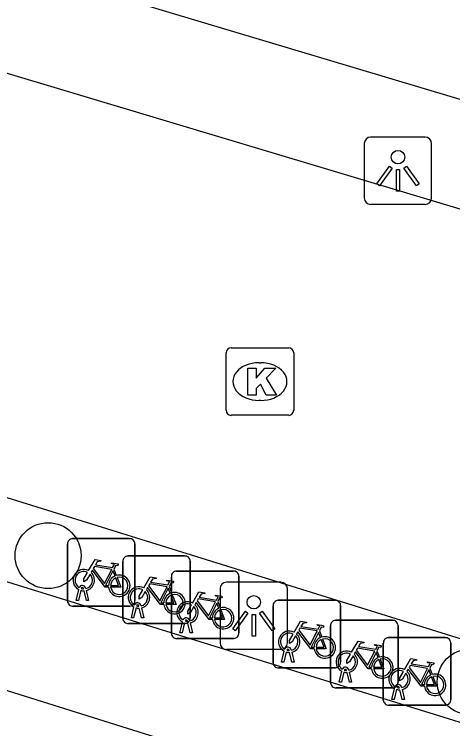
# Model space of a CAD drawing. Extents: x 160676 to 161153, y 383244 to 383713.
# Drawn here: x 161100.91 to 161107.4, y 383463.81 to 383474.4 of the extents above; entities that cross this region are included whole.
import ezdxf

# ---------------------------------------------------------------- set-up
doc = ezdxf.new("R2010")
doc.units = 0
for name, color, linetype in [('IMGEO_Boom', 7, 'Continuous'), ('IMGEO_Fietsenrek', 7, 'Continuous'), ('IMGEO_Kolk', 7, 'Continuous'), ('IMGEO_Lichtpunt', 7, 'Continuous'), ('IMGEO_Pand', 7, 'Continuous'), ('IMGEO_Rijbaan_lokaal_open', 7, 'Continuous')]:
    doc.layers.add(name, color=color, linetype=linetype)

msp = doc.modelspace()

# ---------------------------------------------------------------- linework, layer by layer
at = {"layer": 'IMGEO_Boom'}
for centre in [(161101.409, 383466.372), (161107.664, 383464.501)]:
    msp.add_circle(centre, 0.489, dxfattribs=at)
at = {"layer": 'IMGEO_Fietsenrek'}
for p, q in [((161101.771, 383466.624), (161102.612, 383466.624)), ((161102.612, 383466.624), (161101.771, 383466.624)), ((161102.696, 383466.549), (161102.696, 383465.708)), ((161102.696, 383465.708), (161102.696, 383466.549)), ((161101.696, 383465.699), (161101.696, 383466.54)), ((161101.696, 383466.54), (161101.696, 383465.699)), ((161102.59, 383466.367), (161103.431, 383466.367)), ((161103.431, 383466.367), (161102.59, 383466.367)), ((161102.515, 383465.442), (161102.515, 383466.283)), ((161102.515, 383466.283), (161102.515, 383465.442)), ((161103.515, 383466.292), (161103.515, 383465.451)), ((161103.515, 383465.451), (161103.515, 383466.292)), ((161102.383, 383466.173), (161102.419, 383466.078)), ((161103.31, 383466.144), (161104.151, 383466.144)), ((161104.151, 383466.144), (161103.31, 383466.144)), ((161103.235, 383465.219), (161103.235, 383466.06)), ((161103.235, 383466.06), (161103.235, 383465.219)), ((161104.235, 383466.069), (161104.235, 383465.228)), ((161104.235, 383465.228), (161104.235, 383466.069)), ((161103.202, 383465.916), (161103.238, 383465.821)), ((161101.823, 383465.708), (161101.862, 383465.868)), ((161101.892, 383465.856), (161101.857, 383465.708)), ((161101.934, 383465.88), (161101.933, 383465.884)), ((161101.975, 383465.708), (161101.941, 383465.85)), ((161101.965, 383465.891), (161101.966, 383465.884)), ((161101.973, 383465.854), (161102.008, 383465.708)), ((161101.857, 383465.708), (161101.823, 383465.708)), ((161102.008, 383465.708), (161101.975, 383465.708)), ((161104.816, 383465.71), (161105.657, 383465.71)), ((161105.657, 383465.71), (161104.816, 383465.71)), ((161102.621, 383465.624), (161101.78, 383465.624)), ((161101.78, 383465.624), (161102.621, 383465.624)), ((161102.642, 383465.451), (161102.681, 383465.611)), ((161102.711, 383465.599), (161102.676, 383465.451)), ((161102.753, 383465.623), (161102.752, 383465.627)), ((161102.794, 383465.451), (161102.76, 383465.593)), ((161102.784, 383465.634), (161102.785, 383465.627)), ((161102.792, 383465.597), (161102.827, 383465.451)), ((161103.922, 383465.693), (161103.958, 383465.598)), ((161104.741, 383464.785), (161104.741, 383465.626)), ((161104.741, 383465.626), (161104.741, 383464.785)), ((161105.741, 383465.635), (161105.741, 383464.794)), ((161105.741, 383464.794), (161105.741, 383465.635)), ((161102.676, 383465.451), (161102.642, 383465.451)), ((161102.827, 383465.451), (161102.794, 383465.451)), ((161103.362, 383465.228), (161103.401, 383465.388)), ((161103.473, 383465.4), (161103.472, 383465.404)), ((161103.504, 383465.411), (161103.505, 383465.404)), ((161105.668, 383465.413), (161106.509, 383465.413)), ((161106.509, 383465.413), (161105.668, 383465.413)), ((161103.44, 383465.367), (161102.599, 383465.367)), ((161102.599, 383465.367), (161103.44, 383465.367)), ((161103.431, 383465.376), (161103.396, 383465.228)), ((161103.514, 383465.228), (161103.48, 383465.37)), ((161103.512, 383465.374), (161103.547, 383465.228)), ((161105.593, 383464.488), (161105.593, 383465.329)), ((161105.593, 383465.329), (161105.593, 383464.488)), ((161106.593, 383465.338), (161106.593, 383464.497)), ((161106.593, 383464.497), (161106.593, 383465.338)), ((161103.396, 383465.228), (161103.362, 383465.228)), ((161103.547, 383465.228), (161103.514, 383465.228)), ((161105.428, 383465.259), (161105.464, 383465.164)), ((161104.16, 383465.144), (161103.319, 383465.144)), ((161103.319, 383465.144), (161104.16, 383465.144)), ((161106.375, 383464.231), (161106.375, 383465.072)), ((161106.375, 383465.072), (161106.375, 383464.231)), ((161106.45, 383465.156), (161107.291, 383465.156)), ((161107.291, 383465.156), (161106.45, 383465.156)), ((161107.375, 383465.081), (161107.375, 383464.24)), ((161107.375, 383464.24), (161107.375, 383465.081)), ((161104.868, 383464.794), (161104.907, 383464.954)), ((161104.979, 383464.966), (161104.978, 383464.97)), ((161105.01, 383464.977), (161105.011, 383464.97)), ((161106.28, 383464.962), (161106.316, 383464.867)), ((161104.937, 383464.942), (161104.902, 383464.794)), ((161105.02, 383464.794), (161104.986, 383464.936)), ((161105.018, 383464.94), (161105.053, 383464.794)), ((161104.902, 383464.794), (161104.868, 383464.794)), ((161105.053, 383464.794), (161105.02, 383464.794)), ((161105.666, 383464.71), (161104.825, 383464.71)), ((161104.825, 383464.71), (161105.666, 383464.71)), ((161105.72, 383464.497), (161105.759, 383464.657)), ((161105.789, 383464.645), (161105.754, 383464.497)), ((161105.831, 383464.669), (161105.83, 383464.673)), ((161105.872, 383464.497), (161105.838, 383464.639)), ((161105.862, 383464.68), (161105.863, 383464.673)), ((161105.87, 383464.643), (161105.905, 383464.497)), ((161107.062, 383464.705), (161107.098, 383464.61)), ((161105.754, 383464.497), (161105.72, 383464.497)), ((161105.905, 383464.497), (161105.872, 383464.497)), ((161106.518, 383464.413), (161105.677, 383464.413)), ((161105.677, 383464.413), (161106.518, 383464.413)), ((161106.502, 383464.24), (161106.541, 383464.4)), ((161106.571, 383464.388), (161106.536, 383464.24)), ((161106.613, 383464.412), (161106.612, 383464.416)), ((161106.654, 383464.24), (161106.62, 383464.382)), ((161106.644, 383464.423), (161106.645, 383464.416)), ((161106.652, 383464.386), (161106.687, 383464.24)), ((161106.536, 383464.24), (161106.502, 383464.24)), ((161106.687, 383464.24), (161106.654, 383464.24)), ((161107.3, 383464.156), (161106.459, 383464.156)), ((161106.459, 383464.156), (161107.3, 383464.156))]:
    msp.add_line(p, q, dxfattribs=at)
for points in [[(161102.009, 383466.15), (161102.104, 383466.314), (161102.19, 383466.3), (161102.192, 383466.291), (161102.136, 383466.28), (161102.109, 383466.235), (161102.365, 383466.194)], [(161102.365, 383466.194), (161102.39, 383466.243), (161102.384, 383466.247), (161102.361, 383466.251), (161102.349, 383466.258), (161102.348, 383466.261), (161102.35, 383466.266), (161102.445, 383466.251), (161102.447, 383466.241), (161102.437, 383466.228), (161102.425, 383466.222), (161102.411, 383466.228), (161102.383, 383466.173)], [(161102.03, 383466.098), (161101.978, 383466.008), (161101.938, 383465.983), (161101.939, 383466.03), (161101.994, 383466.124)], [(161102.305, 383465.906), (161102.255, 383465.906), (161102.064, 383466.157), (161102.045, 383466.125)], [(161102.352, 383466.169), (161102.095, 383466.21), (161102.078, 383466.181), (161102.245, 383465.961), (161102.352, 383466.169)], [(161102.4, 383466.071), (161102.37, 383466.148), (161102.261, 383465.93), (161102.304, 383465.93)], [(161102.334, 383465.93), (161102.454, 383465.929), (161102.41, 383466.043)], [(161102.43, 383466.05), (161102.485, 383465.905), (161102.335, 383465.905)], [(161102.828, 383465.893), (161102.923, 383466.057), (161103.009, 383466.043), (161103.011, 383466.034), (161102.955, 383466.023), (161102.928, 383465.978), (161103.184, 383465.937)], [(161103.171, 383465.912), (161102.914, 383465.953), (161102.897, 383465.924), (161103.064, 383465.704), (161103.171, 383465.912)], [(161103.184, 383465.937), (161103.209, 383465.986), (161103.203, 383465.99), (161103.18, 383465.994), (161103.168, 383466.001), (161103.167, 383466.004), (161103.169, 383466.009), (161103.264, 383465.994), (161103.266, 383465.984), (161103.256, 383465.971), (161103.244, 383465.965), (161103.23, 383465.971), (161103.202, 383465.916)], [(161102.849, 383465.841), (161102.797, 383465.751), (161102.757, 383465.726), (161102.758, 383465.773), (161102.813, 383465.867)], [(161103.124, 383465.649), (161103.074, 383465.649), (161102.883, 383465.9), (161102.864, 383465.868)], [(161103.219, 383465.814), (161103.189, 383465.891), (161103.08, 383465.673), (161103.123, 383465.673)], [(161103.548, 383465.67), (161103.643, 383465.834), (161103.729, 383465.82), (161103.731, 383465.811), (161103.675, 383465.8), (161103.648, 383465.755), (161103.904, 383465.714)], [(161103.153, 383465.673), (161103.273, 383465.672), (161103.229, 383465.786)], [(161103.249, 383465.793), (161103.304, 383465.648), (161103.154, 383465.648)], [(161103.891, 383465.689), (161103.634, 383465.73), (161103.617, 383465.701), (161103.784, 383465.481), (161103.891, 383465.689)], [(161103.904, 383465.714), (161103.929, 383465.763), (161103.923, 383465.767), (161103.9, 383465.771), (161103.888, 383465.778), (161103.887, 383465.781), (161103.889, 383465.786), (161103.984, 383465.771), (161103.986, 383465.761), (161103.976, 383465.748), (161103.964, 383465.742), (161103.95, 383465.748), (161103.922, 383465.693)], [(161103.569, 383465.618), (161103.517, 383465.528), (161103.477, 383465.503), (161103.478, 383465.55), (161103.533, 383465.644)], [(161103.844, 383465.426), (161103.794, 383465.426), (161103.603, 383465.677), (161103.584, 383465.645)], [(161103.939, 383465.591), (161103.909, 383465.668), (161103.8, 383465.45), (161103.843, 383465.45)], [(161103.873, 383465.45), (161103.993, 383465.449), (161103.949, 383465.563)], [(161103.969, 383465.57), (161104.024, 383465.425), (161103.874, 383465.425)], [(161105.054, 383465.236), (161105.149, 383465.4), (161105.235, 383465.386), (161105.237, 383465.377), (161105.181, 383465.366), (161105.154, 383465.321), (161105.41, 383465.28)], [(161105.397, 383465.255), (161105.14, 383465.296), (161105.123, 383465.267), (161105.29, 383465.047), (161105.397, 383465.255)], [(161105.41, 383465.28), (161105.435, 383465.329), (161105.429, 383465.333), (161105.406, 383465.337), (161105.394, 383465.344), (161105.393, 383465.347), (161105.395, 383465.352), (161105.49, 383465.337), (161105.492, 383465.327), (161105.482, 383465.314), (161105.47, 383465.308), (161105.456, 383465.314), (161105.428, 383465.259)], [(161105.075, 383465.184), (161105.023, 383465.094), (161104.983, 383465.069), (161104.984, 383465.116), (161105.039, 383465.21)], [(161105.35, 383464.992), (161105.3, 383464.992), (161105.109, 383465.243), (161105.09, 383465.211)], [(161105.445, 383465.157), (161105.415, 383465.234), (161105.306, 383465.016), (161105.349, 383465.016)], [(161105.379, 383465.016), (161105.499, 383465.015), (161105.455, 383465.129)], [(161105.475, 383465.136), (161105.53, 383464.991), (161105.38, 383464.991)], [(161105.906, 383464.939), (161106.001, 383465.103), (161106.087, 383465.089), (161106.089, 383465.08), (161106.033, 383465.069), (161106.006, 383465.024), (161106.262, 383464.983)], [(161106.249, 383464.958), (161105.992, 383464.999), (161105.975, 383464.97), (161106.142, 383464.75), (161106.249, 383464.958)], [(161106.262, 383464.983), (161106.287, 383465.032), (161106.281, 383465.036), (161106.258, 383465.04), (161106.246, 383465.047), (161106.245, 383465.05), (161106.247, 383465.055), (161106.342, 383465.04), (161106.344, 383465.03), (161106.334, 383465.017), (161106.322, 383465.011), (161106.308, 383465.017), (161106.28, 383464.962)], [(161105.927, 383464.887), (161105.875, 383464.797), (161105.835, 383464.772), (161105.836, 383464.819), (161105.891, 383464.913)], [(161106.202, 383464.695), (161106.152, 383464.695), (161105.961, 383464.946), (161105.942, 383464.914)], [(161106.297, 383464.86), (161106.267, 383464.937), (161106.158, 383464.719), (161106.201, 383464.719)], [(161106.231, 383464.719), (161106.351, 383464.718), (161106.307, 383464.832)], [(161106.327, 383464.839), (161106.382, 383464.694), (161106.232, 383464.694)], [(161106.688, 383464.682), (161106.783, 383464.846), (161106.869, 383464.832), (161106.871, 383464.823), (161106.815, 383464.812), (161106.788, 383464.767), (161107.044, 383464.726)], [(161107.044, 383464.726), (161107.069, 383464.775), (161107.063, 383464.779), (161107.04, 383464.783), (161107.028, 383464.79), (161107.027, 383464.793), (161107.029, 383464.798), (161107.124, 383464.783), (161107.126, 383464.773), (161107.116, 383464.76), (161107.104, 383464.754), (161107.09, 383464.76), (161107.062, 383464.705)], [(161106.709, 383464.63), (161106.657, 383464.54), (161106.617, 383464.515), (161106.618, 383464.562), (161106.673, 383464.656)], [(161106.984, 383464.438), (161106.934, 383464.438), (161106.743, 383464.689), (161106.724, 383464.657)], [(161107.031, 383464.701), (161106.774, 383464.742), (161106.757, 383464.713), (161106.924, 383464.493), (161107.031, 383464.701)], [(161107.079, 383464.603), (161107.049, 383464.68), (161106.94, 383464.462), (161106.983, 383464.462)], [(161107.013, 383464.462), (161107.133, 383464.461), (161107.089, 383464.575)], [(161107.109, 383464.582), (161107.164, 383464.437), (161107.014, 383464.437)]]:
    msp.add_lwpolyline(points, dxfattribs=at)
for centre, radius, start, end in [((161101.774, 383466.546), 0.0779, 92.4484, 184.2845), ((161101.774, 383466.546), 0.0779, 92.4484, 184.2845), ((161102.618, 383466.546), 0.0779, 2.4484, 94.2845), ((161102.618, 383466.546), 0.0779, 2.4484, 94.2845), ((161102.593, 383466.289), 0.0779, 92.4484, 184.2845), ((161102.593, 383466.289), 0.0779, 92.4484, 184.2845), ((161103.437, 383466.289), 0.0779, 2.4484, 94.2845), ((161103.437, 383466.289), 0.0779, 2.4484, 94.2845), ((161101.936, 383466.009), 0.159, 62.6766, 242.1369), ((161101.936, 383466.009), 0.129, 63.3192, 238.903), ((161101.936, 383466.009), 0.159, 283.5766, 46.6042), ((161103.313, 383466.066), 0.0779, 92.4484, 184.2845), ((161103.313, 383466.066), 0.0779, 92.4484, 184.2845), ((161104.157, 383466.066), 0.0779, 2.4484, 94.2845), ((161104.157, 383466.066), 0.0779, 2.4484, 94.2845), ((161101.936, 383466.009), 0.129, 283.6043, 43.4302), ((161102.463, 383465.925), 0.159, 113.3408, 178.3217), ((161102.463, 383465.925), 0.159, 187.0065, 105.7708), ((161102.463, 383465.925), 0.129, 113.923, 177.9556), ((161102.463, 383465.925), 0.129, 188.6715, 104.5883), ((161101.916, 383465.88), 0.0499, 12.8025, 158.6934), ((161102.755, 383465.752), 0.159, 62.6766, 242.1369), ((161101.936, 383466.009), 0.159, 253.9967, 271.7867), ((161101.916, 383465.88), 0.0174, 12.8025, 163.4502), ((161101.936, 383466.009), 0.129, 253.415, 269.0204), ((161102.755, 383465.752), 0.129, 63.3192, 238.903), ((161102.755, 383465.752), 0.129, 283.6043, 43.4302), ((161102.755, 383465.752), 0.159, 283.5766, 46.6042), ((161103.282, 383465.668), 0.159, 113.3408, 178.3217), ((161103.282, 383465.668), 0.159, 187.0065, 105.7708), ((161101.774, 383465.702), 0.0779, 182.4484, 274.2845), ((161101.774, 383465.702), 0.0779, 182.4484, 274.2845), ((161102.618, 383465.702), 0.0779, 272.4484, 4.2845), ((161102.618, 383465.702), 0.0779, 272.4484, 4.2845), ((161103.282, 383465.668), 0.129, 113.923, 177.9556), ((161103.282, 383465.668), 0.129, 188.6715, 104.5883), ((161104.819, 383465.632), 0.0779, 92.4484, 184.2845), ((161104.819, 383465.632), 0.0779, 92.4484, 184.2845), ((161105.663, 383465.632), 0.0779, 2.4484, 94.2845), ((161105.663, 383465.632), 0.0779, 2.4484, 94.2845), ((161102.735, 383465.623), 0.0499, 12.8025, 158.6934), ((161102.755, 383465.752), 0.159, 253.9967, 271.7867), ((161102.735, 383465.623), 0.0174, 12.8025, 163.4502), ((161102.755, 383465.752), 0.129, 253.415, 269.0204), ((161103.475, 383465.529), 0.159, 62.6766, 242.1369), ((161103.475, 383465.529), 0.129, 63.3192, 238.903), ((161103.475, 383465.529), 0.129, 283.6043, 43.4302), ((161103.475, 383465.529), 0.159, 283.5766, 46.6042), ((161104.002, 383465.445), 0.159, 113.3408, 178.3217), ((161104.002, 383465.445), 0.159, 187.0065, 105.7708), ((161104.002, 383465.445), 0.129, 113.923, 177.9556), ((161104.002, 383465.445), 0.129, 188.6715, 104.5883), ((161102.593, 383465.445), 0.0779, 182.4484, 274.2845), ((161102.593, 383465.445), 0.0779, 182.4484, 274.2845), ((161103.455, 383465.4), 0.0499, 12.8025, 158.6934), ((161103.455, 383465.4), 0.0174, 12.8025, 163.4502), ((161103.475, 383465.529), 0.129, 253.415, 269.0204), ((161103.437, 383465.445), 0.0779, 272.4484, 4.2845), ((161103.437, 383465.445), 0.0779, 272.4484, 4.2845), ((161105.671, 383465.335), 0.0779, 92.4484, 184.2845), ((161105.671, 383465.335), 0.0779, 92.4484, 184.2845), ((161106.515, 383465.335), 0.0779, 2.4484, 94.2845), ((161106.515, 383465.335), 0.0779, 2.4484, 94.2845), ((161103.475, 383465.529), 0.159, 253.9967, 271.7867), ((161103.313, 383465.222), 0.0779, 182.4484, 274.2845), ((161103.313, 383465.222), 0.0779, 182.4484, 274.2845), ((161104.157, 383465.222), 0.0779, 272.4484, 4.2845), ((161104.157, 383465.222), 0.0779, 272.4484, 4.2845), ((161104.981, 383465.095), 0.159, 62.6766, 242.1369), ((161104.981, 383465.095), 0.129, 63.3192, 238.903), ((161104.981, 383465.095), 0.129, 283.6043, 43.4302), ((161104.981, 383465.095), 0.159, 283.5766, 46.6042), ((161105.508, 383465.011), 0.159, 187.0065, 105.7708), ((161105.508, 383465.011), 0.159, 113.3408, 178.3217), ((161105.508, 383465.011), 0.129, 113.923, 177.9556), ((161105.508, 383465.011), 0.129, 188.6715, 104.5883), ((161106.453, 383465.078), 0.0779, 92.4484, 184.2845), ((161106.453, 383465.078), 0.0779, 92.4484, 184.2845), ((161107.297, 383465.078), 0.0779, 2.4484, 94.2845), ((161107.297, 383465.078), 0.0779, 2.4484, 94.2845), ((161104.961, 383464.966), 0.0499, 12.8025, 158.6934), ((161104.961, 383464.966), 0.0174, 12.8025, 163.4502), ((161104.981, 383465.095), 0.129, 253.415, 269.0204), ((161105.833, 383464.798), 0.159, 62.6766, 242.1369), ((161104.981, 383465.095), 0.159, 253.9967, 271.7867), ((161105.833, 383464.798), 0.129, 63.3192, 238.903), ((161105.833, 383464.798), 0.129, 283.6043, 43.4302), ((161105.833, 383464.798), 0.159, 283.5766, 46.6042), ((161106.36, 383464.714), 0.159, 113.3408, 178.3217), ((161106.36, 383464.714), 0.159, 187.0065, 105.7708), ((161104.819, 383464.788), 0.0779, 182.4484, 274.2845), ((161104.819, 383464.788), 0.0779, 182.4484, 274.2845), ((161105.663, 383464.788), 0.0779, 272.4484, 4.2845), ((161105.663, 383464.788), 0.0779, 272.4484, 4.2845), ((161106.36, 383464.714), 0.129, 113.923, 177.9556), ((161106.36, 383464.714), 0.129, 188.6715, 104.5883), ((161105.813, 383464.669), 0.0499, 12.8025, 158.6934), ((161105.833, 383464.798), 0.159, 253.9967, 271.7867), ((161105.813, 383464.669), 0.0174, 12.8025, 163.4502), ((161105.833, 383464.798), 0.129, 253.415, 269.0204), ((161106.615, 383464.541), 0.159, 62.6766, 242.1369), ((161106.615, 383464.541), 0.129, 63.3192, 238.903), ((161106.615, 383464.541), 0.159, 283.5766, 46.6042), ((161106.615, 383464.541), 0.129, 283.6043, 43.4302), ((161107.142, 383464.457), 0.159, 113.3408, 178.3217), ((161107.142, 383464.457), 0.159, 187.0065, 105.7708), ((161107.142, 383464.457), 0.129, 113.923, 177.9556), ((161107.142, 383464.457), 0.129, 188.6715, 104.5883), ((161105.671, 383464.491), 0.0779, 182.4484, 274.2845), ((161105.671, 383464.491), 0.0779, 182.4484, 274.2845), ((161106.515, 383464.491), 0.0779, 272.4484, 4.2845), ((161106.515, 383464.491), 0.0779, 272.4484, 4.2845), ((161106.595, 383464.412), 0.0499, 12.8025, 158.6934), ((161106.595, 383464.412), 0.0174, 12.8025, 163.4502), ((161106.615, 383464.541), 0.159, 253.9967, 271.7867), ((161106.615, 383464.541), 0.129, 253.415, 269.0204), ((161106.453, 383464.234), 0.0779, 182.4484, 274.2845), ((161106.453, 383464.234), 0.0779, 182.4484, 274.2845), ((161107.297, 383464.234), 0.0779, 272.4484, 4.2845), ((161107.297, 383464.234), 0.0779, 272.4484, 4.2845)]:
    msp.add_arc(centre, radius, start, end, dxfattribs=at)
at = {"layer": 'IMGEO_Kolk'}
for p, q in [((161104.121, 383469.453), (161104.973, 383469.453)), ((161104.046, 383468.527), (161104.046, 383469.379)), ((161105.047, 383469.379), (161105.047, 383468.527)), ((161104.534, 383469.233), (161104.559, 383469.233)), ((161104.557, 383468.673), (161104.532, 383468.673)), ((161104.973, 383468.453), (161104.121, 383468.453))]:
    msp.add_line(p, q, dxfattribs=at)
for points in [[(161104.121, 383469.453), (161104.973, 383469.453)], [(161104.046, 383468.527), (161104.046, 383469.379)], [(161105.047, 383469.379), (161105.047, 383468.527)], [(161104.367, 383469.153), (161104.49, 383469.153), (161104.49, 383469.002), (161104.62, 383469.153), (161104.784, 383469.153), (161104.638, 383469.002), (161104.791, 383468.753), (161104.639, 383468.753), (161104.554, 383468.917), (161104.49, 383468.85), (161104.49, 383468.753), (161104.367, 383468.753), (161104.367, 383469.153)], [(161104.973, 383468.453), (161104.121, 383468.453)]]:
    msp.add_lwpolyline(points, dxfattribs=at)
for centre, start, end in [((161104.123, 383469.377), 91.552, 178.448), ((161104.123, 383469.377), 91.552, 178.448), ((161104.971, 383469.377), 1.552, 88.448), ((161104.971, 383469.377), 1.552, 88.448), ((161104.123, 383468.529), 181.552, 268.448), ((161104.123, 383468.529), 181.552, 268.448), ((161104.971, 383468.529), 271.552, 358.448), ((161104.971, 383468.529), 271.552, 358.448)]:
    msp.add_arc(centre, 0.0765, start, end, dxfattribs=at)
for centre, major_axis, ratio, start_param, end_param in [((161104.533, 383468.953), (-0.387, 0.002), 0.722429, 4.712389, 7.853982), ((161104.558, 383468.953), (-0.39, 0.002), 0.717154, 1.570796, 4.712389)]:
    msp.add_ellipse(centre, major_axis=major_axis, ratio=ratio, start_param=start_param, end_param=end_param, dxfattribs=at)
at = {"layer": 'IMGEO_Lichtpunt'}
for p, q in [((161106.093, 383472.483), (161106.093, 383471.676)), ((161106.093, 383472.483), (161106.093, 383471.676)), ((161106.995, 383472.578), (161106.187, 383472.578)), ((161106.995, 383472.578), (161106.187, 383472.578)), ((161107.089, 383471.676), (161107.089, 383472.483)), ((161107.089, 383471.676), (161107.089, 383472.483)), ((161106.187, 383471.582), (161106.995, 383471.582)), ((161106.187, 383471.582), (161106.995, 383471.582)), ((161104.859, 383465.979), (161104.051, 383465.979)), ((161104.859, 383465.979), (161104.051, 383465.979)), ((161103.957, 383465.884), (161103.957, 383465.077)), ((161103.957, 383465.884), (161103.957, 383465.077)), ((161104.953, 383465.077), (161104.953, 383465.884)), ((161104.953, 383465.077), (161104.953, 383465.884)), ((161104.051, 383464.983), (161104.859, 383464.983)), ((161104.051, 383464.983), (161104.859, 383464.983))]:
    msp.add_line(p, q, dxfattribs=at)
for points in [[(161106.467, 383472.147), (161106.506, 383472.119), (161106.318, 383471.857), (161106.28, 383471.884), (161106.467, 383472.147)], [(161106.569, 383472.099), (161106.616, 383472.099), (161106.616, 383471.777), (161106.569, 383471.777), (161106.569, 383472.099)], [(161106.679, 383472.119), (161106.717, 383472.146), (161106.904, 383471.884), (161106.865, 383471.856), (161106.679, 383472.119)], [(161104.331, 383465.548), (161104.37, 383465.52), (161104.182, 383465.258), (161104.144, 383465.285), (161104.331, 383465.548)], [(161104.433, 383465.5), (161104.48, 383465.5), (161104.48, 383465.178), (161104.433, 383465.178), (161104.433, 383465.5)], [(161104.543, 383465.52), (161104.581, 383465.547), (161104.768, 383465.285), (161104.729, 383465.257), (161104.543, 383465.52)]]:
    msp.add_lwpolyline(points, dxfattribs=at)
for centre in [(161106.592, 383472.281), (161104.456, 383465.682)]:
    msp.add_circle(centre, 0.0994, dxfattribs=at)
for centre, start, end in [((161106.187, 383472.483), 90, 180), ((161106.187, 383472.483), 90, 180), ((161106.995, 383472.483), 0, 90), ((161106.995, 383472.483), 0, 90), ((161106.187, 383471.676), 180, 270), ((161106.187, 383471.676), 180, 270), ((161106.995, 383471.676), 270, 0), ((161106.995, 383471.676), 270, 360), ((161104.051, 383465.884), 90, 180), ((161104.051, 383465.884), 90, 180), ((161104.859, 383465.884), 0, 90), ((161104.859, 383465.884), 0, 90), ((161104.051, 383465.077), 180, 270), ((161104.051, 383465.077), 180, 270), ((161104.859, 383465.077), 270, 0), ((161104.859, 383465.077), 270, 360)]:
    msp.add_arc(centre, 0.0946, start, end, dxfattribs=at)
at = {"layer": 'IMGEO_Pand'}
msp.add_lwpolyline([(161098.449, 383475.853), (161120.099, 383469.376), (161124.121, 383482.779)], dxfattribs=at)
at = {"layer": 'IMGEO_Rijbaan_lokaal_open'}
for points in [[(161122.498, 383467.015), (161097.981, 383474.366), (161097.996, 383474.414)], [(161117.721, 383459.056), (161117.222, 383459.213), (161077.255, 383471.761), (161076.702, 383470.014)], [(161117.701, 383460.741), (161118.043, 383461.862), (161097.464, 383468.269), (161097.124, 383467.127), (161117.701, 383460.741)]]:
    msp.add_lwpolyline(points, dxfattribs=at)

doc.saveas('drawing.dxf')
